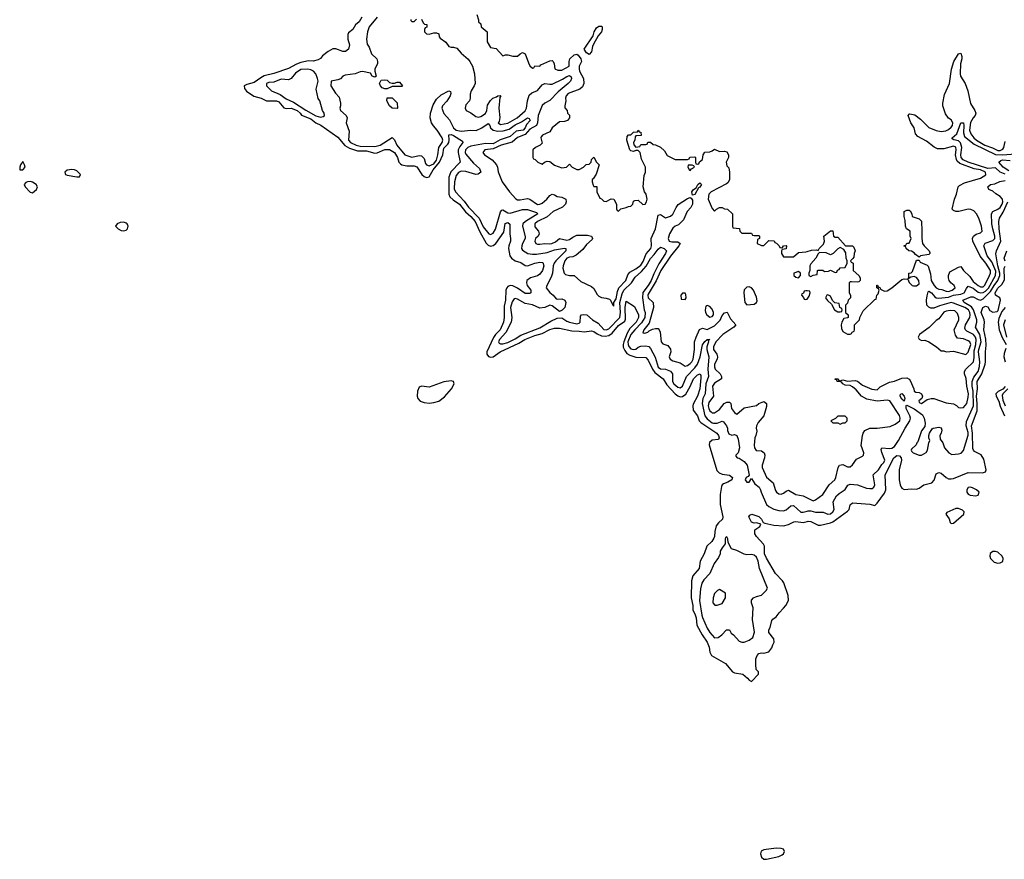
# Model space of a CAD drawing. Header units: inches. Extents: x 2380249 to 2585472, y 382747 to 546448.
# Tile 294 of 626: x 2543606 to 2551602, y 382747 to 389569. Entities that reach past the tile are written whole.
import ezdxf

# ---------------------------------------------------------------- set-up
doc = ezdxf.new("R2010")
doc.units = ezdxf.units.IN
doc.header["$MEASUREMENT"] = 0
doc.layers.add('C5348', color=7, linetype='Continuous')
doc.layers.add('C5358', color=7, linetype='Continuous')

msp = doc.modelspace()

# ---------------------------------------------------------------- linework, layer by layer
at = {"layer": 'C5348', "color": 4}
for points, elevation in [([(2546384, 389590), (2546362.8, 389550), (2546333.7, 389526.3), (2546310, 389488.7), (2546276.9, 389463.1), (2546271.2, 389448.9), (2546270.8, 389410), (2546285.4, 389365.4), (2546276, 389330), (2546252, 389310), (2546230, 389309), (2546172.1, 389332.1), (2546150, 389332.7), (2546111, 389310), (2546066.2, 389273.8), (2546047.9, 389252.1), (2546030, 389241.2), (2545990, 389232), (2545950, 389233.3), (2545890, 389220.4), (2545853.2, 389206.8), (2545790, 389173.3), (2545670, 389132.8), (2545590, 389111.5), (2545563, 389097), (2545510, 389057.6), (2545450, 389042.9), (2545430, 389032.3), (2545430.6, 389010), (2545447.6, 388987.6), (2545507.3, 388947.3), (2545566, 388930), (2545610.5, 388910.5), (2545690, 388908.5), (2545710, 388901.3), (2545750, 388852.4), (2545770, 388847), (2545810, 388848.7), (2545859.3, 388830), (2545884.4, 388810), (2545894.2, 388794.2), (2545970, 388763.6), (2546010, 388731.7), (2546051.8, 388711.8), (2546190, 388614.9), (2546246.2, 388546.2), (2546284.1, 388524.1), (2546350, 388502.2), (2546423.4, 388503.4), (2546490, 388484.6), (2546510, 388486.7), (2546570, 388514), (2546610, 388514.9), (2546650.3, 388490), (2546673.4, 388450), (2546686, 388410), (2546698, 388398), (2546710.3, 388390.3), (2546750, 388381.7), (2546810, 388380.3), (2546830, 388374.4), (2546871.2, 388311.2), (2546890, 388294), (2546910, 388285.5), (2546930, 388293), (2546964.4, 388350), (2547016, 388410), (2547041.7, 388470), (2547050, 388526), (2547083.5, 388556.5), (2547089.7, 388570), (2547093.6, 388590), (2547090, 388634), (2547110, 388637.1), (2547130, 388628.2), (2547201, 388581), (2547206, 388570), (2547180.5, 388539.5), (2547165.5, 388510), (2547166, 388490), (2547183.8, 388410), (2547106.6, 388333.4), (2547091.4, 388290), (2547091.4, 388151.4), (2547098.7, 388130), (2547125.3, 388105.3), (2547178, 388070), (2547226.8, 388006.8), (2547270, 387968.8), (2547305.3, 387930), (2547343.8, 387843.8), (2547394.2, 387754.2), (2547410, 387735.8), (2547430, 387728.5), (2547450, 387733.7), (2547474, 387750), (2547538.9, 387841.1), (2547548.2, 387911.8), (2547570, 387921), (2547586, 387906), (2547586, 387830), (2547590.8, 387790.8), (2547590.7, 387770), (2547577.3, 387730), (2547576, 387710), (2547587.3, 387650), (2547598.8, 387630), (2547630, 387610.6), (2547676.1, 387596.1), (2547710.6, 387570.6), (2547730, 387567.7), (2547788.6, 387591.5), (2547830, 387598.7), (2547854.9, 387594.9), (2547862.4, 387570), (2547850.4, 387530), (2547830, 387502), (2547811.4, 387488.6), (2547754.8, 387470), (2547725.5, 387450), (2547720.5, 387430), (2547728, 387410), (2547756.3, 387370), (2547757.3, 387350), (2547750, 387342.7), (2547710, 387344.7), (2547650, 387386), (2547610, 387406), (2547590, 387409.6), (2547570, 387399.6), (2547562.6, 387390), (2547554.3, 387370), (2547552.3, 387290), (2547540.2, 387239.8), (2547540.8, 387150), (2547534.3, 387110), (2547507.4, 387050), (2547469.2, 387010.8), (2547453.5, 386986.5), (2547400.4, 386870), (2547400.5, 386850), (2547412.7, 386832.7), (2547430, 386826.4), (2547450, 386830.4), (2547508.9, 386871.1), (2547658.4, 386941.6), (2547709.1, 386970.9), (2547790, 387002.4), (2547850, 387020.2), (2547910, 387051.4), (2547950, 387062.8), (2547990, 387062.3), (2548090, 387040.2), (2548150, 387039.1), (2548190, 387031.5), (2548250, 387039.3), (2548270, 387035.5), (2548295.9, 387015.9), (2548330, 387000.9), (2548362, 386998), (2548390, 387002.6), (2548418.2, 387021.8), (2548470, 387083), (2548519.6, 387120.4), (2548525.4, 387134.6), (2548523.6, 387230), (2548530, 387282), (2548598.5, 387238.5), (2548632.7, 387170), (2548630.4, 387150), (2548611.6, 387110), (2548560.8, 387059.2), (2548538.5, 387021.5), (2548511.1, 386950), (2548506.3, 386930), (2548507.9, 386907.9), (2548520, 386880), (2548537.8, 386857.8), (2548562.2, 386842.2), (2548610, 386827.4), (2548690, 386824), (2548710, 386802.8), (2548744, 386730), (2548763, 386703), (2548831.3, 386651.3), (2548862.7, 386602.7), (2548928.1, 386528.1), (2548950, 386512), (2548970, 386504.2), (2548990, 386506.7), (2549014.8, 386525.2), (2549052.4, 386587.6), (2549078.4, 386650), (2549110, 386682), (2549131, 386690), (2549137.1, 386677.1), (2549138, 386658), (2549128.4, 386568.4), (2549111.4, 386510), (2549075.5, 386444.5), (2549071.5, 386430), (2549075.1, 386395.1), (2549110.2, 386350.2), (2549125.3, 386310), (2549136.7, 386296.7), (2549267.3, 386210), (2549281.6, 386190), (2549287.3, 386170), (2549281, 386159), (2549228.9, 386151.1), (2549207.9, 386132.1), (2549206.3, 386113.7), (2549267.1, 385907.1), (2549286.3, 385886.3), (2549310, 385874.9), (2549370, 385867.3), (2549394.8, 385850), (2549390.6, 385829.4), (2549358, 385810), (2549321.8, 385798.2), (2549310.6, 385790), (2549304.6, 385775.4), (2549294.6, 385710), (2549295.6, 385630), (2549317.3, 385530), (2549314, 385510), (2549279.9, 385480.1), (2549263, 385457), (2549250.3, 385410), (2549248.8, 385370), (2549244, 385356), (2549228.2, 385330), (2549186.7, 385290), (2549165.3, 385230), (2549133.4, 385170), (2549124.4, 385110), (2549072.2, 385050), (2549063.1, 385010), (2549059.6, 384870), (2549071.5, 384810), (2549074, 384770), (2549090, 384740.7), (2549099, 384710), (2549104.9, 384650), (2549148.8, 384570), (2549190.3, 384510), (2549205.7, 384470), (2549210.4, 384430), (2549223.6, 384403.6), (2549336.9, 384336.9), (2549394.8, 384270), (2549410, 384263.1), (2549478, 384250), (2549518, 384218), (2549530, 384202), (2549550, 384192), (2549606, 384250), (2549606, 384270), (2549588.4, 384288.4), (2549584, 384330), (2549585.6, 384374.4), (2549596.5, 384403.5), (2549610, 384418), (2549630, 384424.7), (2549650, 384421), (2549690, 384431.3), (2549715.1, 384464.9), (2549721.2, 384490), (2549734, 384510), (2549730, 384538), (2549689.2, 384590), (2549689.5, 384610), (2549700.9, 384630), (2549713.6, 384686.4), (2549722, 384698), (2549750, 384718), (2549774, 384750), (2549810, 384786), (2549829, 384810), (2549849.2, 384850), (2549846.6, 384890), (2549811.9, 384991.9), (2549801.2, 385010), (2549745.1, 385070), (2549670, 385193.2), (2549655.6, 385230), (2549654, 385290), (2549647.7, 385307.7), (2549589.2, 385370), (2549577.2, 385390), (2549576.4, 385423.6), (2549618, 385450), (2549626, 385470), (2549590, 385482), (2549570, 385478), (2549550, 385486), (2549528.7, 385530), (2549536.4, 385543.6), (2549551.2, 385551.1), (2549610, 385531), (2549631, 385510), (2549643.6, 385483.6), (2549656.9, 385476.9), (2549730, 385460.5), (2549810, 385457.3), (2549850, 385467.3), (2549891.9, 385488.1), (2549910, 385490.4), (2549970, 385483.8), (2550000, 385491.7)], 4), ([(2546510, 389589), (2546444, 389510), (2546430.6, 389470), (2546422, 389410), (2546427.3, 389370), (2546445.2, 389345.2), (2546462, 389290), (2546506, 389250), (2546510.8, 389230), (2546510.6, 389209.4), (2546491, 389170), (2546491, 389150), (2546502, 389110), (2546490, 389102), (2546469.2, 389109.2), (2546453.6, 389133.6), (2546390, 389149), (2546370, 389145.2), (2546330, 389129.2), (2546250, 389118), (2546230, 389108.7), (2546210.6, 389089.4), (2546190, 389079), (2546134, 389070), (2546132, 389030), (2546170, 388972), (2546199.6, 388939.6), (2546211, 388890), (2546210.9, 388869.1), (2546204.7, 388850), (2546211.3, 388830), (2546258, 388790), (2546264.7, 388770), (2546256, 388730), (2546281.6, 388661.6), (2546277, 388590), (2546293, 388570), (2546337.3, 388550), (2546370, 388542), (2546490, 388539.6), (2546532.3, 388550), (2546630, 388612), (2546650, 388592), (2546668.2, 388550), (2546734.8, 388470), (2546790, 388450.5), (2546850, 388464.9), (2546870, 388462), (2546890, 388441), (2546901.5, 388401.5), (2546910.2, 388390.2), (2546930, 388380.3), (2546970, 388398.4), (2546990, 388427.2), (2547001.6, 388470), (2547008.8, 388530), (2547035.6, 388570), (2547042.7, 388590), (2547036, 388610), (2546997.2, 388670), (2546965.6, 388705.6), (2546950.9, 388730), (2546939.7, 388770), (2546942, 388810), (2546962.7, 388877.3), (2546990, 388923), (2547030, 388957.6), (2547090, 388991), (2547104.7, 388984.7), (2547106.8, 388970), (2547100.5, 388950), (2547073.8, 388906.2), (2547039.3, 388870), (2547034.4, 388850), (2547050, 388806), (2547096, 388756), (2547128.8, 388690), (2547150.3, 388670.3), (2547190, 388663.1), (2547269.7, 388670.3), (2547311.9, 388668.1), (2547359.5, 388690), (2547410, 388724.9), (2547424.9, 388710), (2547430.4, 388690), (2547450.2, 388670.2), (2547490, 388662.4), (2547533.3, 388666.7), (2547579.8, 388680.2), (2547630, 388715.6), (2547682, 388738), (2547730, 388770.5), (2547744.7, 388764.7), (2547750.4, 388750), (2547722.3, 388717.7), (2547711.6, 388690), (2547694.4, 388670), (2547637, 388663), (2547590, 388618.7), (2547507.5, 388592.5), (2547450, 388560.8), (2547390, 388563.1), (2547270, 388542), (2547244.4, 388530), (2547225.3, 388510), (2547223.1, 388490), (2547230, 388474.8), (2547290, 388404), (2547338.7, 388358.7), (2547350.5, 388329.5), (2547330, 388312.7), (2547310, 388312), (2547230, 388334), (2547190, 388337.4), (2547170, 388326.6), (2547150, 388302.7), (2547136.5, 388250), (2547135.3, 388195.3), (2547146, 388170), (2547215.3, 388095.3), (2547250, 388044.4), (2547337, 387957), (2547370, 387885.5), (2547416, 387830), (2547430, 387822), (2547450, 387834), (2547470, 387866.8), (2547511.8, 388008.2), (2547520.1, 388019.9), (2547530, 388024), (2547570, 388000.5), (2547590, 387995.5), (2547690, 388025.7), (2547730, 388026), (2547802.8, 388002.8), (2547814.8, 387990), (2547713.4, 387930), (2547693, 387910), (2547688, 387890), (2547712.2, 387807.8), (2547710.4, 387789.6), (2547688.4, 387750), (2547683, 387730), (2547680.7, 387710), (2547690, 387696), (2547732, 387670), (2547770, 387663), (2547803.4, 387663.4), (2547890, 387678), (2547950, 387697.8), (2548030, 387712), (2548042, 387710), (2548042, 387690), (2547960.5, 387610), (2547946, 387590), (2547938, 387570), (2547932.4, 387510), (2547922.8, 387477.2), (2547886, 387410), (2547881, 387390), (2547910, 387351.3), (2547938, 387330), (2547962, 387302), (2547970, 387298), (2548010, 387302), (2548032, 387290), (2548042, 387270), (2548032, 387230), (2548011.2, 387208.9), (2547990, 387198), (2547930, 387244), (2547910, 387248.7), (2547870, 387229.2), (2547830, 387226), (2547771.4, 387251.5), (2547710, 387263.7), (2547650, 387298.4), (2547630, 387303.7), (2547620.4, 387299.6), (2547604.4, 387275.6), (2547593, 387230), (2547603.8, 387150), (2547596.4, 387110), (2547552.8, 387027.2), (2547503, 386970), (2547494.8, 386950), (2547501.1, 386941.1), (2547510, 386934.8), (2547530, 386935.5), (2547570, 386946.3), (2547630, 386975.8), (2547675.2, 387004.8), (2547830, 387063.7), (2547920.1, 387119.9), (2547970, 387142.8), (2548010, 387146), (2548050, 387118.8), (2548072, 387110), (2548130, 387097.3), (2548150, 387102.8), (2548159, 387110), (2548161.2, 387158.8), (2548168, 387170), (2548185.6, 387174.4), (2548212, 387170), (2548258, 387130), (2548304.2, 387104.2), (2548350, 387050.6), (2548370, 387048.9), (2548390, 387057.6), (2548478.8, 387150), (2548486.5, 387190), (2548480.2, 387270), (2548499.2, 387340.8), (2548513.1, 387370), (2548574, 387430), (2548604.1, 387475.9), (2548656.5, 387523.5), (2548694.5, 387565.5), (2548730, 387628), (2548759.5, 387660.5), (2548790, 387704), (2548810, 387720.7), (2548841, 387710), (2548858, 387690), (2548851.9, 387670), (2548796.1, 387584), (2548756, 387504), (2548735.5, 387450), (2548710, 387408), (2548666.8, 387353.2), (2548662.6, 387310), (2548677.8, 387210), (2548684.7, 387190), (2548682.2, 387150), (2548654.6, 387105.4), (2548600.7, 387050), (2548570, 387009.6), (2548546, 386950), (2548546.2, 386930), (2548553.2, 386913.2), (2548570, 386895.3), (2548590, 386888.7), (2548610, 386893), (2548630, 386907.7), (2548650, 386915.5), (2548690, 386919.1), (2548714.4, 386914.4), (2548730, 386896), (2548765.8, 386825.8), (2548790, 386744.9), (2548810, 386733), (2548852, 386730), (2548892.4, 386712.4), (2548907.7, 386690), (2548906.7, 386630), (2548917.1, 386610), (2548950, 386582.4), (2548970, 386578), (2548990, 386590.8), (2549021.3, 386670), (2549090, 386739.5), (2549109.8, 386770), (2549131, 386830), (2549150, 386926), (2549170, 386954), (2549189.2, 386970), (2549210, 386971.3), (2549198, 386962), (2549199.1, 386950), (2549185.5, 386910), (2549186, 386890), (2549204, 386830), (2549195.8, 386730), (2549198.8, 386670), (2549179, 386610), (2549172, 386530), (2549154, 386490), (2549148, 386450), (2549170.2, 386350.2), (2549190, 386324.9), (2549230, 386293.7), (2549241, 386290), (2549270, 386290.4), (2549310, 386307.3), (2549322, 386302), (2549347.3, 386270), (2549354, 386250), (2549354, 386230), (2549365.1, 386205.1), (2549390, 386194), (2549410, 386198.8), (2549430.7, 386190.7), (2549441.1, 386161.1), (2549450.7, 386090), (2549441, 386050), (2549422, 386030), (2549422, 386022), (2549434, 386010), (2549450, 386006), (2549490, 385978.8), (2549513.4, 385950), (2549531.2, 385868.9), (2549522.8, 385857.2), (2549506.8, 385850), (2549498.8, 385830), (2549510, 385811.3), (2549530, 385812), (2549550, 385842), (2549577.3, 385797.3), (2549610.8, 385770), (2549622.8, 385750), (2549627.3, 385730), (2549670.4, 385630.4), (2549690, 385613.4), (2549730, 385590.8), (2549770, 385580.7), (2549810, 385577.3), (2549830, 385586.8), (2549870, 385618.8), (2549890, 385620.7), (2549950, 385567.7), (2549970, 385566), (2550000, 385575)], 8), ([(2546782, 389570), (2546782, 389562), (2546790, 389554), (2546810, 389554), (2546827.3, 389572.7)], 12), ([(2546870, 389572), (2546882, 389542), (2546892.7, 389532.7), (2546912, 389530), (2546911.6, 389508.4), (2546898, 389502), (2546894, 389490), (2546894, 389470), (2546910, 389454), (2546930, 389452), (2546970, 389462), (2546990, 389462), (2547010, 389454), (2547012, 389430), (2547019.6, 389419.6), (2547066.4, 389386.4), (2547090, 389352), (2547110, 389344.7), (2547130, 389346), (2547156.8, 389336.8), (2547190, 389296), (2547247.7, 389247.7), (2547261, 389230), (2547282.8, 389190), (2547298.8, 389130), (2547304.7, 389050), (2547298, 389030), (2547271.3, 388990), (2547263.6, 388963.6), (2547264.7, 388930), (2547258, 388910), (2547230, 388878), (2547224.7, 388850), (2547232, 388830), (2547270, 388811.3), (2547310, 388781), (2547330, 388776), (2547350, 388781), (2547390, 388806), (2547399.3, 388830), (2547405.8, 388874.2), (2547428.2, 388911.8), (2547449.6, 388930.4), (2547478.4, 388941.6), (2547490, 388951.3), (2547510, 388954), (2547514, 388950), (2547504.7, 388935.3), (2547496.3, 388850), (2547506.4, 388773.6), (2547498.8, 388741.2), (2547491.3, 388730), (2547510, 388716), (2547570, 388727.2), (2547645.1, 388770), (2547711.5, 388828.5), (2547722.6, 388850), (2547729.8, 388910.2), (2547744.2, 388955.8), (2547765.4, 388974.6), (2547810, 388993.4), (2547850, 389039.1), (2547870, 389050.7), (2547910, 389043.8), (2547930, 389046), (2548015.1, 389084.9), (2548050, 389108), (2548070, 389114), (2548084.5, 389104.5), (2548087.7, 389090), (2548078, 389070), (2548060.5, 389050), (2547978, 388982), (2547910, 388911.6), (2547870, 388889.6), (2547849.2, 388870.8), (2547816.2, 388790), (2547810.3, 388729.7), (2547802.4, 388710), (2547750, 388679.7), (2547710, 388635.8), (2547650, 388611.1), (2547605.4, 388574.6), (2547516, 388550), (2547450, 388518.9), (2547384.7, 388510), (2547366.8, 388490), (2547381, 388470), (2547444, 388430), (2547478.8, 388390), (2547487.3, 388370), (2547492.8, 388332.8), (2547524, 388250), (2547582.8, 388170), (2547633.8, 388113.8), (2547650, 388106), (2547670, 388104.4), (2547730, 388114.9), (2547750, 388110.4), (2547810, 388068.4), (2547830, 388068.7), (2547850, 388078.7), (2547885.6, 388110), (2547910, 388140.7), (2547930, 388151.3), (2547950, 388146), (2547970, 388130.8), (2548010, 388125.5), (2548041, 388110), (2548044.9, 388090), (2548038, 388070), (2548013.7, 388046.3), (2547938.4, 388010), (2547890, 387965.6), (2547810.8, 387930), (2547790.7, 387910), (2547790, 387884.7), (2547818.8, 387850), (2547826, 387830), (2547816, 387810), (2547794.8, 387790), (2547790.7, 387770), (2547798.8, 387750), (2547810, 387743.8), (2547830, 387743.8), (2547870, 387750.7), (2547910, 387747), (2547928, 387750), (2547956.1, 387763.9), (2547990, 387790.7), (2548050, 387777.1), (2548070, 387781.6), (2548098, 387802), (2548130, 387817.1), (2548216.7, 387816.7), (2548251, 387810), (2548258.8, 387790), (2548256.3, 387783.7), (2548210, 387741.2), (2548179.2, 387700.8), (2548125.1, 387654.9), (2548098, 387642), (2548070, 387639.6), (2548050, 387631.3), (2548034.4, 387610), (2548019.5, 387570), (2548017.1, 387550), (2548027.3, 387510), (2548039.1, 387499.1), (2548070, 387490.7), (2548110, 387491), (2548162, 387442), (2548250, 387401), (2548270, 387384.7), (2548296.9, 387336.9), (2548310, 387322), (2548330.9, 387310.9), (2548370, 387306.8), (2548396.8, 387296.8), (2548404.7, 387290), (2548422, 387250), (2548430, 387242), (2548432.3, 387270), (2548450, 387301), (2548460.8, 387359.2), (2548471.4, 387390), (2548529.6, 387450), (2548545.3, 387494.7), (2548561.7, 387518.3), (2548610, 387543.1), (2548650, 387573), (2548670, 387604.9), (2548694.8, 387665.2), (2548731.1, 387710), (2548736.4, 387730), (2548734, 387790), (2548769.6, 387870), (2548790, 387981), (2548810, 387986), (2548850, 387959.5), (2548890, 387972.4), (2548911.5, 387988.5), (2548936.6, 388043.4), (2548953.2, 388066.8), (2549030, 388115.3), (2549050, 388123), (2549059.9, 388119.9), (2549070, 388102), (2549070.3, 388069.7), (2549056.3, 388043.7), (2549026.4, 388010), (2548996.7, 387943.3), (2548957.1, 387902.9), (2548930, 387890.9), (2548910, 387875.4), (2548883.2, 387830), (2548872.4, 387790), (2548880.7, 387770), (2548902.6, 387762.6), (2548950, 387764), (2548970.7, 387750), (2548959.1, 387730), (2548890, 387647.6), (2548812.9, 387530), (2548773.8, 387446.2), (2548710, 387339.3), (2548706.3, 387330), (2548708.7, 387310), (2548750.5, 387270.5), (2548754.4, 387230), (2548717, 387103), (2548676, 387050), (2548665.4, 387025.4), (2548682.8, 387022.8), (2548708, 387030), (2548718.6, 387041.4), (2548744.8, 387055.2), (2548770, 387060.7), (2548790, 387058.8), (2548798.8, 387050), (2548807.3, 387030), (2548814.8, 386950), (2548830, 386934.8), (2548870, 386921), (2548890.4, 386890.4), (2548892.7, 386870), (2548881.6, 386830), (2548887.7, 386810), (2548910, 386795.8), (2548970, 386781.6), (2549010, 386753), (2549030, 386759.3), (2549050, 386774.4), (2549065.6, 386790), (2549075.8, 386810), (2549086.3, 386890), (2549087.3, 386950), (2549099.6, 386990), (2549127.3, 387052.7), (2549150, 387061), (2549190, 387050.6), (2549250, 387082.6), (2549293.8, 387126.2), (2549310, 387164), (2549330, 387188), (2549352.3, 387192.3), (2549378.2, 387138.2), (2549421, 387090), (2549405.5, 387070), (2549315.8, 387010), (2549259.5, 386950), (2549240.3, 386910), (2549241.1, 386890), (2549266.4, 386850), (2549272.7, 386830), (2549270.5, 386810), (2549248.7, 386770), (2549247.5, 386747.5), (2549253.4, 386730), (2549294.8, 386690), (2549306, 386670), (2549305.4, 386654.6), (2549304.7, 386650), (2549250, 386614.5), (2549232.4, 386590), (2549240.5, 386510), (2549202.9, 386457.1), (2549198.6, 386430), (2549202.9, 386410), (2549210, 386390.6), (2549221.2, 386381.2), (2549230, 386374.9), (2549250, 386375.5), (2549290, 386402.8), (2549328, 386450), (2549350, 386462), (2549370, 386462), (2549382, 386450), (2549386, 386410), (2549410, 386378), (2549430, 386364.9), (2549490, 386414), (2549590, 386434.8), (2549610, 386450.8), (2549650, 386466), (2549670, 386451.3), (2549670, 386426), (2549650.7, 386350), (2549602.8, 386297.2), (2549590.6, 386270), (2549588.2, 386250), (2549593.4, 386226.6), (2549585.5, 386190), (2549575.5, 386170), (2549570.7, 386110.7), (2549574.8, 386090), (2549588.1, 386068.1), (2549630, 386064.7), (2549651.3, 386050), (2549658, 386030), (2549656, 386010), (2549636.3, 385950), (2549634.8, 385930), (2549670, 385851.3), (2549724.9, 385804.9), (2549743, 385743), (2549751, 385730), (2549770, 385717.3), (2549790, 385714), (2549810, 385720.7), (2549830, 385738.8), (2549850, 385746.8), (2549910, 385710.7), (2549970, 385700.7), (2550000, 385685)], 12), ([(2547318, 389610), (2547332, 389568), (2547332, 389552), (2547350, 389534), (2547354, 389510), (2547402, 389470), (2547402, 389390), (2547430, 389342), (2547475.3, 389335.3), (2547530, 389274), (2547550, 389282), (2547570, 389282), (2547610, 389271.3), (2547648.4, 389271.6), (2547670, 389292), (2547690, 389302), (2547710, 389292), (2547736.9, 389216.9), (2547750, 389194), (2547770, 389174), (2547782, 389178), (2547790, 389194), (2547830, 389192), (2547839, 389201), (2547910, 389234.8), (2547930, 389236), (2547938, 389230), (2547946, 389210), (2547951.3, 389170), (2547977.3, 389157.3), (2548010, 389159.1), (2548068.7, 389190), (2548067, 389230), (2548074.5, 389250), (2548110, 389283), (2548130, 389287.7), (2548141.1, 389281.1), (2548164, 389250), (2548167.3, 389230), (2548150.7, 389190), (2548150.6, 389170), (2548153.4, 389150), (2548184, 389090), (2548186.8, 389050), (2548175.9, 389024.1), (2548155.2, 389004.8), (2548061, 388970), (2548042.8, 388950), (2548038.8, 388930), (2548041, 388910), (2548032, 388870), (2548032.7, 388852.7), (2548051.6, 388831.6), (2548054, 388810), (2548071.6, 388791.6), (2548072, 388770), (2548054, 388750), (2548030, 388742), (2547990, 388738), (2547931.3, 388690), (2547910, 388658), (2547852, 388630), (2547842, 388618), (2547838, 388610), (2547850, 388566), (2547834, 388550), (2547794, 388530), (2547774, 388510), (2547774, 388450), (2547778, 388438), (2547792.7, 388432.7), (2547814, 388410), (2547850, 388394), (2547868.4, 388411.6), (2547890, 388418), (2547910, 388416), (2547950, 388386), (2548010, 388364.7), (2548046, 388370), (2548070, 388394), (2548094, 388370), (2548130, 388352), (2548150, 388352), (2548186, 388370), (2548207.3, 388392.7), (2548230, 388394), (2548246, 388410), (2548250, 388434), (2548270, 388451.3), (2548291.2, 388411.1), (2548311, 388390), (2548287.5, 388312.5), (2548263.6, 388276.4), (2548254, 388270), (2548254, 388250), (2548263.6, 388223.6), (2548270, 388214), (2548294, 388214), (2548292, 388170), (2548318, 388118), (2548330, 388114), (2548350, 388094), (2548370, 388092), (2548410, 388112), (2548431.2, 388111.1), (2548452, 388070), (2548452.7, 388032.7), (2548458, 388018), (2548470, 388014), (2548488.4, 388031.6), (2548530, 388042), (2548550, 388052), (2548570, 388054), (2548586, 388070), (2548590, 388094), (2548600.4, 388099.6), (2548630, 388102), (2548666.4, 388066.4), (2548686, 388070), (2548697.2, 388090), (2548701.2, 388110), (2548693.2, 388150), (2548679, 388170), (2548668.7, 388210), (2548676.4, 388303.6), (2548688, 388330), (2548688.7, 388370), (2548656.5, 388436.5), (2548646, 388490), (2548630, 388506), (2548610, 388506), (2548590, 388498), (2548570, 388502), (2548562, 388510), (2548538, 388590), (2548540.4, 388619.6), (2548550, 388634), (2548570, 388634), (2548590, 388654), (2548622, 388658), (2548630, 388672), (2548638, 388658), (2548650, 388654), (2548652.7, 388627.3), (2548610, 388626), (2548603.6, 388616.4), (2548602, 388590), (2548592, 388570), (2548592.7, 388552.7), (2548610, 388534), (2548642, 388538), (2548650, 388554), (2548690, 388554), (2548702, 388558), (2548707.3, 388572.7), (2548730, 388574), (2548750, 388554), (2548770, 388552), (2548810, 388532), (2548843.6, 388503.6), (2548865.4, 388465.4), (2548930, 388432), (2549030, 388434), (2549042, 388438), (2549048.4, 388451.6), (2549090, 388454), (2549094, 388450), (2549094, 388410), (2549098, 388398), (2549110, 388394), (2549122, 388398), (2549127.3, 388412.7), (2549150, 388434), (2549158, 388470), (2549170, 388492), (2549210, 388496), (2549230, 388502.8), (2549250, 388518), (2549290, 388497), (2549330, 388500.3), (2549350, 388496), (2549361.1, 388470), (2549361.6, 388450), (2549342.8, 388410), (2549350, 388382), (2549364.7, 388364.7), (2549371.2, 388328.9), (2549371.6, 388268.4), (2549356.9, 388243.1), (2549345.4, 388234.6), (2549222, 388170), (2549202, 388150), (2549198, 388110), (2549230, 388034), (2549250, 388014), (2549266, 388030), (2549290, 388042), (2549310, 388042), (2549330, 388032), (2549354, 388030), (2549394, 387990), (2549394, 387890), (2549398, 387878), (2549452.7, 387872.7), (2549454, 387850), (2549470, 387834), (2549550, 387834), (2549558, 387818), (2549570, 387814), (2549610, 387814), (2549614, 387810), (2549614, 387790), (2549598, 387782), (2549594, 387750), (2549630, 387734), (2549650, 387734), (2549690, 387774), (2549732.7, 387772.7), (2549738, 387758), (2549752.7, 387752.7), (2549774, 387730), (2549778, 387718), (2549790, 387714), (2549802, 387718), (2549808.4, 387731.6), (2549830, 387734), (2549834, 387730), (2549830, 387706), (2549798, 387702), (2549794, 387690), (2549794, 387670), (2549810, 387642), (2549890, 387642), (2549930, 387678), (2549990, 387682), (2550000, 387685.2)], 16), ([(2550000, 387364.7), (2549990, 387366), (2549978, 387362), (2549972.7, 387347.3), (2549958, 387342), (2549954, 387330), (2549972.7, 387312.7), (2549978, 387298), (2549990, 387294), (2550000, 387297.3)], 16)]:
    msp.add_lwpolyline(points, dxfattribs=dict(at, elevation=elevation))
for points, elevation in [([(2548230, 389285.2), (2548210, 389299), (2548189, 389330), (2548262, 389438), (2548272, 389470), (2548290, 389503), (2548310, 389516.4), (2548330, 389516.3), (2548335.5, 389510), (2548337.1, 389490), (2548330.4, 389470), (2548303.4, 389436.6), (2548266, 389370), (2548257.3, 389350), (2548250, 389308)], 16), ([(2545946.2, 389166.2), (2545890, 389163), (2545845.5, 389134.5), (2545810, 389092), (2545790, 389079.5), (2545730, 389084.5), (2545670, 389060.9), (2545630, 389057), (2545611.3, 389050), (2545611, 389030), (2545651, 388990), (2545720.3, 388960.3), (2545770, 388926), (2545830, 388899.5), (2545930, 388833.4), (2546010, 388788.8), (2546050, 388776.3), (2546070, 388781), (2546082, 388790), (2546079, 388810), (2546065.2, 388830), (2546042, 388910), (2546029.4, 388929.4), (2546014.6, 389005.4), (2546029, 389070), (2546025.2, 389090), (2546009.4, 389130), (2545991.2, 389151.1), (2545970, 389161.6)], 8), ([(2546630, 389052), (2546650, 389052), (2546670, 389062), (2546690, 389062), (2546714, 389030), (2546710, 389026), (2546630, 389026), (2546590, 389008), (2546570, 389008), (2546550, 389015.3), (2546535.3, 389030), (2546529.1, 389050.9), (2546542, 389078), (2546570, 389081), (2546590, 389076), (2546610, 389058)], 8), ([(2546670, 388848), (2546630, 388848.7), (2546608, 388870), (2546588, 388910), (2546590, 388934), (2546630, 388934), (2546670, 388894), (2546674, 388850)], 8), ([(2543630, 388415.3), (2543611, 388390), (2543605.5, 388370), (2543607.3, 388350), (2543630, 388348.2), (2543649, 388370), (2543645.2, 388390)], 4), ([(2544028.1, 388351.9), (2543990, 388345.2), (2543971, 388330), (2543978, 388310), (2543990, 388306), (2544070, 388290.8), (2544090, 388291.3), (2544099.3, 388310), (2544070, 388340.9), (2544050, 388349.3)], 4), ([(2549067.3, 388387.3), (2549034, 388386), (2549032, 388370), (2549044.7, 388344.7), (2549050, 388342), (2549063.1, 388356.9), (2549086, 388370), (2549082, 388382)], 16), ([(2543694, 388254), (2543670, 388252.3), (2543654.4, 388245.6), (2543642.8, 388230), (2543650.8, 388210), (2543690, 388166.8), (2543710, 388160.7), (2543742.7, 388190), (2543749.2, 388210), (2543739, 388230), (2543710, 388249.2)], 4), ([(2549070, 388142), (2549064.2, 388170), (2549079.3, 388190), (2549098.7, 388201.3), (2549113.2, 388230), (2549130, 388242), (2549144, 388230), (2549130, 388207.3), (2549118, 388202), (2549090, 388149.5)], 12), ([(2544450, 387922.9), (2544420.4, 387919.6), (2544398, 387910), (2544384.7, 387890), (2544404.7, 387870), (2544430, 387857.1), (2544450, 387852.4), (2544470, 387858), (2544480.7, 387870), (2544487.3, 387890), (2544478, 387910), (2544470, 387916.2)], 4), ([(2549930, 387522), (2549894, 387510), (2549892, 387490), (2549910, 387478), (2549930, 387472), (2549948, 387490), (2549948, 387510)], 16), ([(2549530, 387398.7), (2549510, 387395.1), (2549490, 387372.7), (2549486.5, 387350), (2549496, 387270), (2549510.9, 387250.9), (2549570, 387258.4), (2549589.3, 387270), (2549595.6, 387284.4), (2549590, 387315.3), (2549564.5, 387370), (2549549.7, 387389.7)], 16), ([(2549010, 387346), (2548990, 387346), (2548974, 387330), (2548978, 387298), (2549010, 387294), (2549018, 387310), (2549016.4, 387336.4)], 16), ([(2549190, 387246), (2549178, 387242), (2549172, 387208), (2549176, 387190), (2549187.3, 387170), (2549210, 387150.8), (2549230, 387156), (2549239.3, 387170), (2549239.3, 387190), (2549230, 387218), (2549210, 387238)], 16), ([(2547110, 386634.5), (2547050, 386627.2), (2546930, 386582), (2546870, 386591.5), (2546850, 386582.7), (2546837.8, 386550), (2546834.9, 386510), (2546840.3, 386490), (2546858.4, 386470), (2546890, 386458.2), (2546930, 386452.8), (2546970, 386457.8), (2547010, 386468.9), (2547055.8, 386504.2), (2547111.6, 386570), (2547134, 386610), (2547128, 386630)], 4), ([(2549350, 385366), (2549338, 385362), (2549334, 385350), (2549334, 385310), (2549310, 385278), (2549296, 385250), (2549294.8, 385230), (2549281.4, 385198.6), (2549244.7, 385150), (2549210, 385069.2), (2549161.6, 385018.4), (2549146, 384990), (2549135.5, 384944.5), (2549126.4, 384850), (2549145.7, 384730), (2549150.3, 384710.3), (2549190, 384626), (2549211, 384590), (2549250, 384546.8), (2549278, 384550), (2549308, 384570), (2549346, 384610), (2549370, 384612), (2549383.5, 384583.5), (2549402, 384570), (2549450, 384518), (2549470, 384511), (2549490, 384511), (2549530, 384526.8), (2549559, 384550), (2549572.9, 384592.9), (2549556.5, 384696.5), (2549562, 384790), (2549549, 384830), (2549548.8, 384851.1), (2549566, 384870), (2549590, 384882), (2549630, 384892), (2549668, 384930), (2549678, 384950), (2549614.5, 385110), (2549604.5, 385170), (2549590, 385201.2), (2549570, 385219), (2549550, 385224), (2549510, 385221.2), (2549490, 385225.2), (2549430, 385255.3), (2549386, 385270), (2549360.4, 385320.4), (2549358, 385350)], 8), ([(2549290, 384938), (2549274, 384930), (2549250, 384906), (2549238, 384870), (2549234, 384830), (2549252.7, 384812.7), (2549270, 384812), (2549310, 384824.7), (2549338, 384870), (2549338, 384910)], 12), ([(2549750, 382837), (2549650, 382822.7), (2549628, 382812), (2549622.8, 382790), (2549630, 382764.7), (2549650, 382746.8), (2549670, 382747.3), (2549770, 382770.8), (2549797.5, 382782.5), (2549808.7, 382790), (2549817.2, 382810), (2549810, 382828), (2549790, 382834.5)], 4)]:
    msp.add_lwpolyline(points, close=True, dxfattribs=dict(at, elevation=elevation))
at = {"layer": 'C5358', "color": 4}
for points, elevation in [([(2550000, 387685.2), (2550036.9, 387696.9), (2550078, 387698), (2550090, 387694), (2550098, 387710), (2550134, 387746), (2550142, 387770), (2550138, 387810), (2550190, 387854), (2550210, 387854), (2550214, 387810), (2550230, 387802), (2550250, 387802), (2550312, 387732), (2550370, 387731), (2550379.8, 387719.8), (2550392, 387690), (2550382, 387670), (2550379.6, 387640.4), (2550372.7, 387627.3), (2550354, 387610), (2550358, 387598), (2550374, 387590), (2550374, 387530), (2550422, 387490), (2550432, 387470), (2550432, 387450), (2550422, 387438), (2550410, 387435.3), (2550361, 387439), (2550350, 387438), (2550342, 387430), (2550342, 387350), (2550352, 387330), (2550352, 387310), (2550334, 387290), (2550330, 387266), (2550314, 387250), (2550312, 387230), (2550314, 387190), (2550334, 387170), (2550334, 387150), (2550330, 387146), (2550298, 387142), (2550282, 387110), (2550278, 387090), (2550279.6, 387059.6), (2550290, 387034), (2550330, 387014), (2550350, 387014), (2550362, 387018), (2550366, 387030), (2550382, 387038), (2550386, 387050), (2550386, 387090), (2550426, 387130), (2550428, 387150), (2550456.4, 387203.6), (2550550, 387294), (2550562, 387298), (2550568, 387330), (2550578, 387342), (2550586, 387370), (2550582, 387382), (2550568, 387390), (2550567.3, 387412.7), (2550572.7, 387412.7), (2550578, 387398), (2550594, 387390), (2550598, 387378), (2550630, 387362), (2550650, 387364.7), (2550688, 387390), (2550770, 387458), (2550790, 387462), (2550819.6, 387459.6), (2550830, 387434), (2550854, 387410), (2550865.4, 387405.4), (2550890, 387406), (2550910, 387422), (2550908.7, 387450), (2550890, 387475.3), (2550870, 387482), (2550842, 387478), (2550822, 387462), (2550826, 387470), (2550826, 387510), (2550847.3, 387512.7), (2550856.4, 387523.6), (2550890, 387614), (2550910, 387614), (2550919.8, 387599.8), (2550975.2, 387575.2), (2550984.9, 387564.9), (2551004.2, 387504.2), (2551008.8, 387450), (2551032.7, 387410), (2551050, 387390.5), (2551070, 387379.3), (2551095.6, 387375.6), (2551130, 387361.6), (2551150, 387360.4), (2551179, 387370), (2551204, 387390), (2551195.3, 387410), (2551169.3, 387429.3), (2551155.3, 387450), (2551149, 387470), (2551149, 387491), (2551161.2, 387518.8), (2551230, 387558), (2551250, 387562), (2551270.8, 387530), (2551322.5, 387482.5), (2551350, 387441.3), (2551390, 387408.9), (2551410, 387398.7), (2551430, 387399.5), (2551440.5, 387410), (2551474.5, 387470), (2551491.1, 387510), (2551490, 387532), (2551452.2, 387590), (2551406.6, 387646.6), (2551347, 387770), (2551345.1, 387790), (2551352.7, 387810), (2551374.7, 387825.3), (2551410, 387837.3), (2551422.7, 387850), (2551416.2, 387890), (2551395.3, 387955.3), (2551378, 387990), (2551355.6, 388015.6), (2551330, 388026.6), (2551310, 388029.3), (2551234, 388010), (2551209.2, 388009.2), (2551190, 388018), (2551178, 388030), (2551198, 388110), (2551215.3, 388150), (2551228.7, 388210), (2551238, 388222), (2551278, 388242), (2551410, 388282), (2551452.3, 388307.7), (2551449.5, 388330), (2551410, 388348.3), (2551356.6, 388356.6), (2551240.6, 388400.6), (2551220.1, 388420.1), (2551213.4, 388433.4), (2551207.3, 388470), (2551212.4, 388510), (2551210, 388533.6), (2551190, 388539.7), (2551110, 388520.5), (2551060.1, 388520.1), (2551033.1, 388533.1), (2550970, 388580.5), (2550899.1, 388619.1), (2550881.7, 388641.7), (2550869.3, 388690), (2550843.7, 388730), (2550822, 388790), (2550830, 388802), (2550836.4, 388803.6), (2550876.3, 388796.3), (2550921.4, 388761.4), (2550990, 388692), (2551050, 388667.3), (2551090, 388661), (2551126.4, 388666.4), (2551150, 388676), (2551170, 388696), (2551181.2, 388710), (2551184, 388730), (2551170, 388755.3), (2551149.3, 388769.3), (2551123.7, 388803.7), (2551104, 388870), (2551104, 388890), (2551118, 388962), (2551158, 389050), (2551173.6, 389166.4), (2551191.3, 389230), (2551230, 389291), (2551250, 389298), (2551257.6, 389270), (2551258, 389250), (2551247.2, 389210), (2551242.8, 389130), (2551247.2, 389110), (2551284.9, 389050), (2551306.7, 388990), (2551326.7, 388886.7), (2551362.8, 388830), (2551370.6, 388810), (2551366, 388790), (2551348.3, 388771.7), (2551327.9, 388732.1), (2551319.5, 388670), (2551330, 388642), (2551354.9, 388610), (2551378, 388590), (2551444.4, 388550), (2551507.7, 388527.7), (2551550, 388506.9), (2551570, 388505.8), (2551590, 388517.1), (2551598.9, 388530), (2551610, 388578)], 16), ([(2551610, 388313.5), (2551570, 388331.1), (2551530, 388363.9), (2551470, 388360.3), (2551309.5, 388410), (2551267.4, 388430), (2551250.9, 388450), (2551248.9, 388470), (2551258.5, 388530), (2551247.8, 388567.8), (2551230, 388584), (2551192.5, 388592.5), (2551180.2, 388600.2), (2551179, 388610), (2551217.5, 388642.5), (2551250, 388730.6), (2551270.3, 388730.3), (2551274.3, 388710), (2551270.2, 388650), (2551279.2, 388619.2), (2551357, 388556.9), (2551530, 388473.7), (2551590.7, 388469.3), (2551690, 388479.1)], 12), ([(2551639.3, 388339.3), (2551594.5, 388370), (2551559, 388410), (2551575.1, 388424.9), (2551588, 388430), (2551650, 388423.7)], 8), ([(2550000, 385685), (2550050, 385658.8), (2550070, 385666.8), (2550129.5, 385710.5), (2550179.3, 385790), (2550226, 385830), (2550235.1, 385850), (2550252, 385930), (2550264, 385950), (2550290, 385955.5), (2550330, 385936), (2550350, 385936), (2550370, 385951.3), (2550400.9, 385999.1), (2550450, 386021), (2550459, 386030), (2550461.2, 386050), (2550439.3, 386110), (2550449.6, 386190.4), (2550456, 386210), (2550470, 386230.8), (2550510, 386250.7), (2550570, 386250.7), (2550676.6, 386263.4), (2550716.9, 386283.1), (2550752.7, 386310), (2550758, 386330), (2550750, 386354), (2550671.7, 386471.7), (2550650, 386478), (2550570, 386469.6), (2550486.5, 386486.5), (2550442.7, 386510), (2550400.1, 386560.1), (2550370, 386585.2), (2550350, 386595.3), (2550310, 386599), (2550290, 386609), (2550282, 386622), (2550270, 386628.7), (2550246, 386630), (2550242, 386642), (2550230, 386646), (2550230, 386652), (2550254, 386650), (2550258, 386638), (2550270, 386634), (2550290, 386642), (2550330, 386631), (2550390, 386636), (2550410, 386631), (2550450, 386598), (2550526.4, 386566.4), (2550570, 386562), (2550594.2, 386585.8), (2550670, 386623.1), (2550710, 386630.6), (2550770, 386655.5), (2550810, 386658), (2550828.7, 386648.7), (2550836.7, 386636.7), (2550867.3, 386570), (2550871, 386551), (2550882.8, 386542.8), (2550910, 386538.8), (2550931, 386530), (2550938, 386510), (2550932, 386490), (2550907.1, 386472.9), (2550910, 386462), (2550916.9, 386456.9), (2550930, 386451.3), (2550977.2, 386482.8), (2551009.3, 386490.7), (2551030, 386490.7), (2551130, 386456.3), (2551190, 386446.8), (2551213.7, 386433.7), (2551230, 386418), (2551250, 386414.8), (2551270, 386418.8), (2551297, 386450), (2551310, 386502), (2551310.9, 386530), (2551298.3, 386590), (2551292.9, 386652.9), (2551279.3, 386690), (2551279.3, 386710), (2551289.5, 386730.5), (2551351.3, 386790), (2551357, 386823), (2551357.8, 386877.8), (2551370.7, 386930), (2551375.1, 386970), (2551369.8, 386989.8), (2551353.6, 387010), (2551298.3, 387038.3), (2551287, 387050), (2551283, 387063), (2551286, 387090), (2551322.6, 387150), (2551325.1, 387170), (2551321.4, 387190), (2551310.5, 387210.5), (2551283, 387230), (2551190, 387266.2), (2551170, 387269.8), (2551075.8, 387244.2), (2551030, 387224.7), (2551005.4, 387225.4), (2550990, 387232), (2550974, 387250), (2550971.2, 387290), (2550975.2, 387324.8), (2550983.8, 387356.2), (2550990, 387364), (2551010, 387350.4), (2551037.3, 387317.3), (2551050, 387309), (2551067.1, 387307.1), (2551150, 387315.2), (2551190.7, 387329.3), (2551250, 387338), (2551276.2, 387350), (2551294.3, 387385.7), (2551310, 387404.9), (2551350, 387386.3), (2551390, 387355.3), (2551410, 387350.2), (2551430, 387352.2), (2551450, 387362.2), (2551473.4, 387386.6), (2551529.8, 387490), (2551534, 387526), (2551500.4, 387600.4), (2551463.5, 387650), (2551437, 387730), (2551448.2, 387751.8), (2551510, 387775.5), (2551524.5, 387790), (2551525.6, 387810), (2551508.2, 387868.2), (2551502, 387910), (2551497.2, 387990), (2551508, 388010), (2551550, 388028.7), (2551570, 388043.7), (2551585.3, 388070), (2551589.8, 388090), (2551587.1, 388110), (2551570, 388131.5), (2551533.8, 388153.8), (2551510, 388175.3), (2551478, 388190), (2551468.7, 388210), (2551490, 388230.5), (2551526.3, 388233.7), (2551566.2, 388253.8), (2551610, 388262)], 12), ([(2550000, 385575), (2550010, 385578), (2550030, 385577.4), (2550070, 385567.3), (2550130, 385568), (2550170, 385550.4), (2550190, 385554.9), (2550209.4, 385570), (2550219.5, 385590), (2550212.7, 385650), (2550239.3, 385700.7), (2550260.2, 385719.8), (2550309.4, 385750.6), (2550332.9, 385787.1), (2550350, 385794.8), (2550410, 385790.6), (2550482.3, 385762.3), (2550510, 385758.7), (2550530, 385760.4), (2550543.7, 385770), (2550551.6, 385790), (2550538, 385870), (2550579.6, 385910), (2550606.6, 385953.4), (2550622.7, 385970), (2550631.6, 385990), (2550606.8, 386053.2), (2550603.2, 386076.8), (2550608, 386090), (2550670, 386084.9), (2550690, 386088), (2550710, 386102), (2550744.2, 386150), (2550796.9, 386250), (2550835.1, 386310), (2550839.7, 386330), (2550835.1, 386350), (2550804.2, 386410), (2550806, 386434), (2550810, 386436), (2550870, 386407.2), (2550938.3, 386358.3), (2550952.3, 386332.3), (2550961, 386290), (2550956, 386264), (2550930, 386228), (2550901, 386139), (2550892, 386130), (2550886, 386114), (2550850, 386078), (2550846.8, 386070), (2550850, 386062), (2550862, 386050), (2550910, 386031.3), (2550930, 386031.3), (2550968.4, 386051.6), (2550978, 386070), (2550988.8, 386131.1), (2550998, 386150), (2550988.7, 386170), (2550988.8, 386191.1), (2550995.3, 386210), (2551016.4, 386243.6), (2551026, 386250), (2551070, 386258), (2551090, 386251.3), (2551094.4, 386234.4), (2551090.6, 386209.4), (2551078, 386190), (2551081, 386161), (2551102, 386130), (2551118, 386090), (2551152, 386050), (2551176.9, 386036.9), (2551230, 386041), (2551252.7, 386047.3), (2551272, 386068), (2551310, 386194), (2551310, 386214), (2551293, 386270), (2551294.9, 386305.1), (2551351.4, 386430), (2551349.8, 386550), (2551342.8, 386590), (2551342.8, 386630), (2551354.9, 386665.1), (2551391.1, 386708.9), (2551401.4, 386750), (2551403.5, 386790), (2551392.1, 386870), (2551394.5, 386890), (2551414.6, 386950), (2551405, 387010), (2551369.6, 387070), (2551379.7, 387110), (2551379.1, 387130), (2551352.3, 387212.3), (2551336.3, 387236.3), (2551277, 387270), (2551265.2, 387290), (2551330, 387318), (2551350, 387317.6), (2551390, 387294.9), (2551410, 387290.3), (2551430, 387299.5), (2551490, 387359.6), (2551519.3, 387410), (2551550, 387450.3), (2551565.8, 387490), (2551565.7, 387510), (2551549.8, 387570), (2551534.5, 387665.5), (2551539.6, 387690), (2551575.5, 387770), (2551559.8, 387870), (2551558.2, 387930), (2551564.5, 387955.5), (2551594.3, 388005.7), (2551630.9, 388090)], 8), ([(2551610, 387606), (2551602, 387630), (2551624, 387690)], 4), ([(2550000, 385491.7), (2550010, 385494.4), (2550030, 385492.4), (2550090, 385461.3), (2550110, 385461.3), (2550190, 385479.5), (2550210.9, 385489.1), (2550330, 385575.5), (2550341.6, 385590), (2550351.8, 385628.2), (2550370, 385642.8), (2550510, 385633.4), (2550550, 385622.8), (2550570, 385641), (2550630, 385720.7), (2550639.7, 385750), (2550636, 385870), (2550704.2, 386010), (2550730, 386026.4), (2550750, 386025.5), (2550765.5, 386010), (2550766.7, 385990), (2550747.8, 385910), (2550748.7, 385831.3), (2550756, 385790), (2550764.2, 385770), (2550770, 385761.6), (2550790, 385750.4), (2550850, 385757.1), (2550890, 385755.5), (2550910, 385762), (2550950, 385790.3), (2551013.6, 385806.4), (2551032.1, 385827.9), (2551050, 385878), (2551070, 385890.7), (2551090, 385884), (2551130, 385848.4), (2551150, 385839.5), (2551170, 385837), (2551190, 385840.3), (2551310, 385888.5), (2551425.8, 385885.8), (2551450, 385896), (2551456.2, 385910), (2551437, 385997), (2551413.6, 386033.6), (2551360.7, 386060.7), (2551351.4, 386070), (2551345.7, 386085.7), (2551345, 386210), (2551336.2, 386270), (2551380.8, 386390), (2551381.6, 386450), (2551376.2, 386510), (2551385.8, 386570), (2551383.1, 386630), (2551420.3, 386690), (2551446.2, 386770), (2551448.5, 386790), (2551449.6, 386870), (2551455.6, 386924.4), (2551452.4, 386972.4), (2551435.1, 387050), (2551440.7, 387110), (2551438, 387130), (2551413.2, 387190), (2551429.2, 387230), (2551450, 387240.7), (2551470, 387234.8), (2551485.3, 387205.3), (2551510, 387192.4), (2551543.2, 387196.8), (2551553.2, 387206.8), (2551572.7, 387290), (2551565.2, 387310), (2551529.7, 387329.7), (2551528.4, 387350), (2551550, 387387.7), (2551582, 387418), (2551603.9, 387456.1), (2551600.9, 387550), (2551610, 387566)], 4), ([(2550000, 387297.3), (2550002, 387298), (2550016.4, 387323.6), (2550026, 387350), (2550022, 387362), (2550000, 387364.7)], 16), ([(2551610.8, 387230), (2551582.5, 387197.5), (2551558, 387142), (2551552.2, 387110), (2551560.4, 387050), (2551585.9, 386985.9), (2551616.9, 386930)], 4), ([(2551608.2, 387130), (2551596.8, 387090), (2551621.2, 386990)], 8), ([(2551615.8, 386895.8), (2551602.3, 386857.7), (2551598, 386830), (2551610.2, 386790)], 4), ([(2551610, 386588.5), (2551590, 386566.2), (2551551.9, 386548.1), (2551533.7, 386530), (2551537.4, 386510), (2551559.3, 386470), (2551568.6, 386428.6), (2551603.6, 386350)], 4), ([(2551631, 386570), (2551590.3, 386530), (2551584.5, 386515.5), (2551590, 386476.3), (2551610, 386430.5)], 8)]:
    msp.add_lwpolyline(points, dxfattribs=dict(at, elevation=elevation))
for points, elevation in [([(2550910, 387638), (2550880.1, 387660.1), (2550870, 387675.3), (2550850, 387688), (2550826, 387690), (2550806, 387710), (2550802, 387722), (2550788.4, 387728.4), (2550790, 387734), (2550802, 387738), (2550810, 387754), (2550830, 387754), (2550846, 387790), (2550838, 387810), (2550838, 387850), (2550808.8, 387868.9), (2550799, 387890), (2550798, 387938), (2550788.7, 387970), (2550788.7, 388010), (2550810, 388022), (2550830, 388022), (2550836.9, 388016.9), (2550852, 387990), (2550854, 387970), (2550910.9, 387950.9), (2550930, 387932), (2550934, 387850), (2550931.3, 387790), (2550938.8, 387750), (2550951, 387730), (2550991.3, 387691.3), (2550996.9, 387676.9), (2550998, 387670), (2550990, 387662), (2550922, 387650)], 16), ([(2550270, 387718), (2550250, 387708), (2550211.2, 387668.9), (2550190, 387658), (2550155.3, 387675.3), (2550102, 387678), (2550090, 387666), (2550071.3, 387630), (2550030, 387586), (2550022, 387570), (2550022, 387530), (2550014, 387510), (2550014, 387490), (2550030, 387482), (2550050, 387494), (2550082, 387498), (2550086, 387530), (2550090, 387534), (2550127.3, 387532.7), (2550142, 387522), (2550174.6, 387525.4), (2550190, 387534), (2550230, 387514), (2550242, 387518), (2550247.3, 387532.7), (2550262, 387538), (2550268.4, 387551.6), (2550310, 387554), (2550326, 387590), (2550326, 387610), (2550318, 387630), (2550314.6, 387674.6), (2550300.4, 387700.4)], 16), ([(2550170, 387334), (2550162, 387330), (2550151.3, 387310), (2550167.1, 387287.1), (2550198, 387258), (2550222, 387210), (2550250, 387194), (2550270, 387194), (2550282, 387198), (2550286, 387210), (2550282, 387222), (2550266, 387230), (2550262, 387262), (2550227.3, 387267.3), (2550208, 387288), (2550190, 387322)], 16), ([(2551165.6, 387205.6), (2551130, 387200.9), (2551110, 387192.7), (2551070, 387137.2), (2551050, 387124), (2550993.4, 387066.6), (2550914, 387010), (2550902, 386990), (2550912, 386972), (2550930, 386962), (2550956.4, 386963.6), (2550990, 386950.8), (2551052, 386910), (2551090, 386878), (2551110, 386878), (2551130, 386871.3), (2551190, 386876), (2551290, 386848), (2551310, 386866), (2551329.6, 386930), (2551322, 386950), (2551310, 386960.7), (2551270, 386975.1), (2551222, 386982), (2551205.1, 387005.1), (2551195.1, 387050), (2551233, 387130), (2551234, 387150), (2551222, 387182), (2551202, 387202)], 16), ([(2550790, 386468), (2550770, 386485.2), (2550757.2, 386510), (2550758, 386522), (2550766, 386530), (2550769.3, 386530.7), (2550790, 386511), (2550794.4, 386490)], 8), ([(2550310, 386346), (2550250, 386346), (2550232.7, 386327.3), (2550194, 386310), (2550210, 386294), (2550250, 386294), (2550270, 386282), (2550290, 386294), (2550310, 386294), (2550326, 386310), (2550326, 386330)], 16), ([(2551330, 385769.5), (2551310, 385766.6), (2551298.4, 385750), (2551299.3, 385730), (2551310, 385714), (2551325.3, 385705.3), (2551370, 385700.7), (2551390, 385706.8), (2551399, 385730), (2551375.3, 385750), (2551350, 385762)], 4), ([(2551230, 385597), (2551210, 385596.2), (2551134.4, 385565.6), (2551127.3, 385550), (2551154, 385514), (2551163.9, 385483.9), (2551170, 385474.8), (2551190, 385478), (2551274, 385550), (2551275.3, 385570), (2551262.7, 385582.7)], 4), ([(2551530, 385247.3), (2551510, 385246.6), (2551488.6, 385231.5), (2551484.9, 385210), (2551490.5, 385190), (2551520.8, 385160.8), (2551550, 385152.2), (2551570, 385154.4), (2551590, 385167.3), (2551593.6, 385190), (2551585.1, 385210), (2551550, 385241.6)], 4)]:
    msp.add_lwpolyline(points, close=True, dxfattribs=dict(at, elevation=elevation))

doc.saveas('drawing.dxf')
